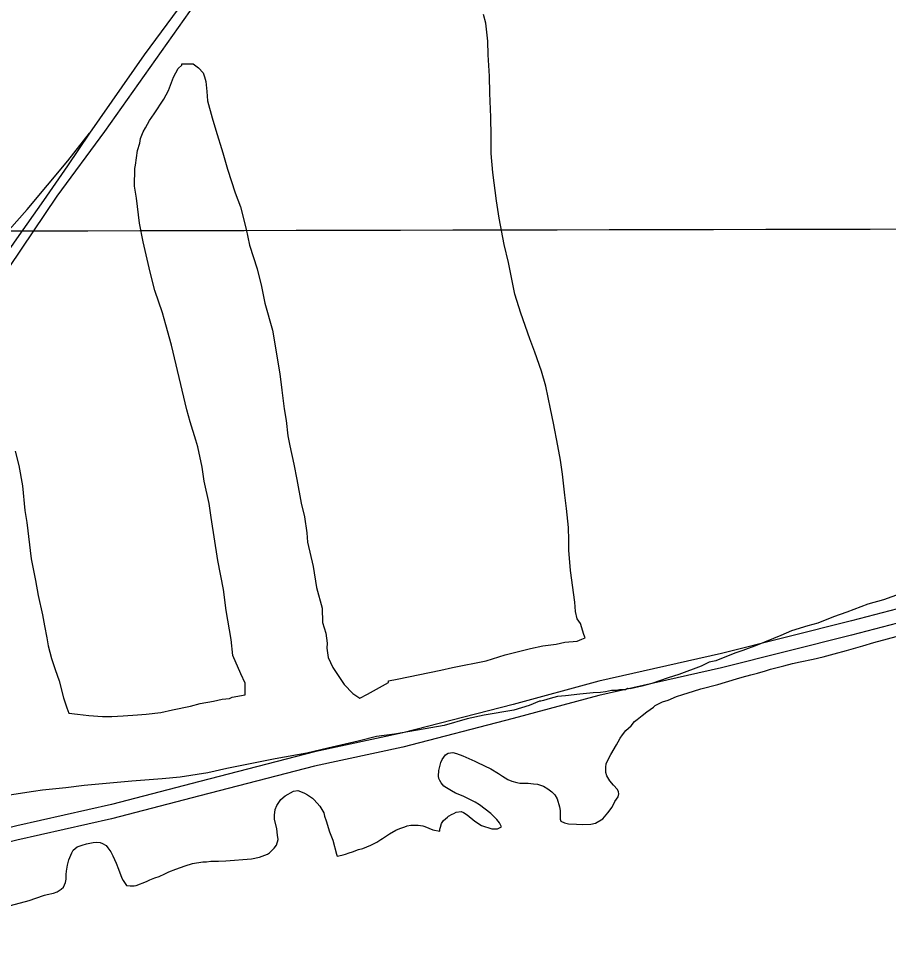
# Model space of a CAD drawing. Extents: x 3324104 to 3361979, y 612876 to 638273.
# Drawn here: x 3356383 to 3357754, y 629279 to 630762 of the extents above; entities that cross this region are included whole.
import ezdxf

# ---------------------------------------------------------------- set-up
doc = ezdxf.new("R2010")
doc.units = 0
for name, color, linetype in [('V-GRID-MAJR', 7, 'Continuous'), ('V-RAIL-TRAK', 7, 'Continuous'), ('V-SITE-VEGE', 7, 'Continuous'), ('V-TOPO-SHOR', 7, 'Continuous')]:
    doc.layers.add(name, color=color, linetype=linetype)

msp = doc.modelspace()

# ---------------------------------------------------------------- linework, layer by layer
at = {"layer": 'V-GRID-MAJR'}
msp.add_spline([(3328202, 630379.5), (3333465.2, 630386.7), (3338728.4, 630394.8), (3343991.6, 630403.6), (3349254.8, 630413.1), (3354517.9, 630423.5), (3359781.1, 630434.6)], degree=3, dxfattribs=at)
at = {"layer": 'V-RAIL-TRAK'}
for points in [[(3357100.8, 631083.5), (3357043.2, 631068), (3356980.5, 631044.7), (3356947.7, 631031.3), (3356890.7, 631002.2), (3356857, 630982.7), (3356824.3, 630961.5), (3356795.3, 630940.9), (3356758.5, 630912.4), (3356726.1, 630883.6), (3356683.8, 630839.2), (3356643, 630789.9), (3356580.8, 630705), (3356494.3, 630581.4), (3356459.8, 630529.9), (3356421.8, 630475.3), (3356379.4, 630414.7), (3356328.3, 630341.6), (3356271.9, 630260.6), (3356258.9, 630240.5), (3356203.9, 630163)], [(3356184.1, 630177.8), (3356243.3, 630261.7), (3356295.9, 630338.7), (3356325.5, 630377.4), (3356355.9, 630415.1), (3356396.1, 630461), (3356460.3, 630537.8), (3356494.3, 630581.4)]]:
    msp.add_lwpolyline(points, dxfattribs=at)
at = {"layer": 'V-SITE-VEGE'}
for p, q in [((3357119.6, 630754.9), (3357115.5, 630768.7)), ((3357122.4, 630726.3), (3357119.6, 630754.9)), ((3357123.2, 630705.1), (3357122.4, 630726.3)), ((3357124.9, 630671.1), (3357123.2, 630705.1)), ((3356639.9, 630688.8), (3356639.9, 630690.9)), ((3356639.9, 630690.9), (3356657.9, 630690.7)), ((3356657.9, 630690.7), (3356666.3, 630684.3)), ((3356626.9, 630669.9), (3356634.5, 630683.6)), ((3356634.5, 630683.6), (3356639.9, 630688.8)), ((3356666.3, 630684.3), (3356673.6, 630676.7)), ((3356673.6, 630676.7), (3356675.7, 630670.4)), ((3356619.2, 630648.8), (3356626.9, 630669.9)), ((3356675.7, 630670.4), (3356677.7, 630662.9)), ((3356677.7, 630662.9), (3356679.6, 630647)), ((3357125.6, 630644.6), (3357124.9, 630671.1)), ((3356611.6, 630635.1), (3356619.2, 630648.8)), ((3356679.6, 630647), (3356680.5, 630632.2)), ((3357127.3, 630606.5), (3357125.6, 630644.6)), ((3356596.5, 630612), (3356611.6, 630635.1)), ((3356680.5, 630632.2), (3356687.6, 630605.6)), ((3356582.5, 630589.9), (3356589, 630601.5)), ((3356589, 630601.5), (3356596.5, 630612)), ((3356687.6, 630605.6), (3356693.7, 630586.4)), ((3357127.9, 630576.8), (3357127.3, 630606.5)), ((3356579.2, 630583.6), (3356582.5, 630589.9)), ((3356693.7, 630586.4), (3356704.9, 630550.3)), ((3356573.7, 630565.7), (3356574.9, 630573.1)), ((3356574.9, 630573.1), (3356579.2, 630583.6)), ((3357127.6, 630549.3), (3357127.9, 630576.8)), ((3356570.4, 630554.1), (3356573.7, 630565.7)), ((3356566.9, 630530.8), (3356570.4, 630554.1)), ((3356704.9, 630550.3), (3356712, 630524.8)), ((3357130.4, 630519.6), (3357127.6, 630549.3)), ((3356565.8, 630525.5), (3356566.9, 630530.8)), ((3356565.4, 630498), (3356565.8, 630525.5)), ((3356712, 630524.8), (3356724.2, 630487.5)), ((3357136.2, 630475), (3357130.4, 630519.6)), ((3356568.4, 630478.9), (3356565.4, 630498)), ((3356724.2, 630487.5), (3356732.4, 630465.2)), ((3356573.2, 630439.6), (3356568.4, 630478.9)), ((3357140.1, 630447.4), (3357136.2, 630475)), ((3356732.4, 630465.2), (3356741.5, 630430.1)), ((3356579.2, 630409.9), (3356573.2, 630439.6)), ((3357148.1, 630406), (3357140.1, 630447.4)), ((3356741.5, 630430.1), (3356746.5, 630404.6)), ((3356590.2, 630362.1), (3356579.2, 630409.9)), ((3356746.5, 630404.6), (3356758.8, 630367.4)), ((3357155.1, 630377.3), (3357148.1, 630406)), ((3356758.8, 630367.4), (3356765.8, 630339.7)), ((3357165.1, 630327.4), (3357155.1, 630377.3)), ((3356597.3, 630333.4), (3356590.2, 630362.1)), ((3356609.6, 630298.2), (3356597.3, 630333.4)), ((3356765.8, 630339.7), (3356770.8, 630313.2)), ((3357174.3, 630297.6), (3357165.1, 630327.4)), ((3356770.8, 630313.2), (3356783, 630270.7)), ((3356614.6, 630279.1), (3356609.6, 630298.2)), ((3357188.6, 630257.1), (3357174.3, 630297.6)), ((3356623.8, 630247.2), (3356614.6, 630279.1)), ((3356783, 630270.7), (3356794.8, 630201.7)), ((3356647.9, 630145.2), (3356623.8, 630247.2)), ((3357196.8, 630235.9), (3357188.6, 630257.1)), ((3357207, 630206.1), (3357196.8, 630235.9)), ((3356794.8, 630201.7), (3356797.7, 630176.2)), ((3357214.2, 630182.7), (3357207, 630206.1)), ((3356797.7, 630176.2), (3356801.6, 630146.5)), ((3357221.1, 630146.6), (3357214.2, 630182.7)), ((3356653, 630126.1), (3356647.9, 630145.2)), ((3356801.6, 630146.5), (3356804.5, 630128.4)), ((3357226.2, 630124.2), (3357221.1, 630146.6)), ((3356662.2, 630097.4), (3356653, 630126.1)), ((3356804.5, 630128.4), (3356807.4, 630104)), ((3357233.1, 630088.1), (3357226.2, 630124.2)), ((3356665.2, 630086.7), (3356662.2, 630097.4)), ((3356807.4, 630104), (3356810.4, 630088.1)), ((3356672.2, 630054.8), (3356665.2, 630086.7)), ((3356810.4, 630088.1), (3356816.4, 630059.4)), ((3357237.1, 630065.8), (3357233.1, 630088.1)), ((3356377, 630079.7), (3356383, 630057.4)), ((3356383, 630057.4), (3356389, 630025.5)), ((3356675.1, 630032.6), (3356672.2, 630054.8)), ((3356816.4, 630059.4), (3356821.4, 630035)), ((3357240, 630043.6), (3357237.1, 630065.8)), ((3357243.8, 630010.7), (3357240, 630043.6)), ((3356389, 630025.5), (3356392.7, 629986.3)), ((3356683.2, 629997.5), (3356675.1, 630032.6)), ((3356821.4, 630035), (3356828.3, 629997.8)), ((3357246.7, 629989.4), (3357243.8, 630010.7)), ((3356686.1, 629975.2), (3356683.2, 629997.5)), ((3356828.3, 629997.8), (3356833.4, 629976.6)), ((3356392.7, 629986.3), (3356395.7, 629967.2)), ((3357249.5, 629959.7), (3357246.7, 629989.4)), ((3356395.7, 629967.2), (3356402.4, 629909.9)), ((3356696.9, 629907.3), (3356686.1, 629975.2)), ((3356833.4, 629976.6), (3356837.3, 629951.1)), ((3356837.3, 629951.1), (3356838.2, 629936.2)), ((3357250.3, 629939.6), (3357249.5, 629959.7)), ((3356838.2, 629936.2), (3356847.2, 629898)), ((3357250.1, 629923.7), (3357250.3, 629939.6)), ((3357252.9, 629891.9), (3357250.1, 629923.7)), ((3356402.4, 629909.9), (3356409.4, 629875.9)), ((3356705.9, 629861.6), (3356696.9, 629907.3)), ((3356847.2, 629898), (3356852.1, 629865.1)), ((3357259.7, 629842), (3357252.9, 629891.9)), ((3356409.4, 629875.9), (3356413.3, 629852.5)), ((3356709.7, 629828.7), (3356705.9, 629861.6)), ((3356852.1, 629865.1), (3356861.2, 629832.1)), ((3356413.3, 629852.5), (3356420.4, 629821.7)), ((3357746.1, 629845.5), (3357721.6, 629838.4)), ((3357780.1, 629857.8), (3357746.1, 629845.5)), ((3356717.6, 629783.1), (3356709.7, 629828.7)), ((3356861.2, 629832.1), (3356862, 629809.9)), ((3357260.6, 629827.2), (3357259.7, 629842)), ((3357721.6, 629838.4), (3357688.6, 629826.1)), ((3356420.4, 629821.7), (3356423.3, 629804.7)), ((3357263.6, 629815.5), (3357260.6, 629827.2)), ((3357268.8, 629808), (3357263.6, 629815.5)), ((3357667.3, 629818.9), (3357642.8, 629808.6)), ((3357688.6, 629826.1), (3357667.3, 629818.9)), ((3356423.3, 629804.7), (3356427.3, 629785.6)), ((3356862, 629809.9), (3356867.1, 629792.9)), ((3357273.9, 629791), (3357268.8, 629808)), ((3357626.9, 629804.6), (3357601.4, 629796.4)), ((3357642.8, 629808.6), (3357626.9, 629804.6)), ((3356427.3, 629785.6), (3356429.3, 629772.9)), ((3356867.1, 629792.9), (3356869, 629776.9)), ((3357270.7, 629783.6), (3357276, 629785.7)), ((3357276, 629785.7), (3357273.9, 629791)), ((3357584.3, 629789.2), (3357547.1, 629773.8)), ((3357601.4, 629796.4), (3357584.3, 629789.2)), ((3357730.9, 629778.3), (3357789.4, 629793.8)), ((3356429.3, 629772.9), (3356434.3, 629752.7)), ((3356720.5, 629757.6), (3356717.6, 629783.1)), ((3356869, 629776.9), (3356868.9, 629769.5)), ((3356868.9, 629769.5), (3356870.9, 629754.7)), ((3357189.9, 629768.7), (3357209.1, 629772.7)), ((3357209.1, 629772.7), (3357230.3, 629775.6)), ((3357230.3, 629775.6), (3357244.1, 629778.6)), ((3357244.1, 629778.6), (3357263.2, 629780.5)), ((3357263.2, 629780.5), (3357270.7, 629783.6)), ((3357547.1, 629773.8), (3357524.7, 629765.6)), ((3357687.8, 629765.5), (3357713.5, 629773.1)), ((3357713.5, 629773.1), (3357730.9, 629778.3)), ((3356732.8, 629728.8), (3356720.5, 629757.6)), ((3356870.9, 629754.7), (3356878.1, 629738.7)), ((3357119.8, 629749.5), (3357149.6, 629758.6)), ((3357149.6, 629758.6), (3357189.9, 629768.7)), ((3357511.9, 629761.5), (3357482.1, 629749.2)), ((3357524.7, 629765.6), (3357511.9, 629761.5)), ((3357635.2, 629752), (3357651.4, 629755.7)), ((3357651.4, 629755.7), (3357668.8, 629760.2)), ((3357668.8, 629760.2), (3357687.8, 629765.5)), ((3356434.3, 629752.7), (3356440.5, 629735.6)), ((3357066.7, 629738.5), (3357119.8, 629749.5)), ((3357458.7, 629741), (3357423.6, 629727.7)), ((3357471.5, 629747.2), (3357458.7, 629741)), ((3357482.1, 629749.2), (3357471.5, 629747.2)), ((3357568.1, 629736.2), (3357589, 629741.5)), ((3357589, 629741.5), (3357602.8, 629745.3)), ((3357602.8, 629745.3), (3357614.7, 629747.5)), ((3357614.7, 629747.5), (3357635.2, 629752)), ((3356440.5, 629735.6), (3356446.6, 629717.6)), ((3356740, 629713.9), (3356732.8, 629728.8)), ((3356878.1, 629738.7), (3356895.8, 629712)), ((3356979.6, 629720.5), (3357048.6, 629734.4)), ((3357048.6, 629734.4), (3357066.7, 629738.5)), ((3357423.6, 629727.7), (3357406.6, 629722.6)), ((3357523.4, 629723.4), (3357537.2, 629727.2)), ((3357537.2, 629727.2), (3357547.5, 629729.8)), ((3357547.5, 629729.8), (3357560.2, 629733.6)), ((3357560.2, 629733.6), (3357568.1, 629736.2)), ((3356446.6, 629717.6), (3356453.7, 629691)), ((3356739.8, 629695.9), (3356740, 629713.9)), ((3356895.8, 629712), (3356909.4, 629698)), ((3356932.7, 629696.7), (3356965.7, 629715.3)), ((3356965.7, 629715.3), (3356965.8, 629717.5)), ((3356965.8, 629717.5), (3356979.6, 629720.5)), ((3357381, 629713.4), (3357365.1, 629709.3)), ((3357406.6, 629722.6), (3357381, 629713.4)), ((3357458.2, 629704.9), (3357485, 629711.7)), ((3357485, 629711.7), (3357514.3, 629720.8)), ((3357514.3, 629720.8), (3357523.4, 629723.4)), ((3356719.6, 629691.9), (3356739.8, 629695.9)), ((3356909.4, 629698), (3356920.9, 629690.5)), ((3356920.9, 629690.5), (3356932.7, 629696.7)), ((3357267.5, 629696.8), (3357245.2, 629693.9)), ((3357288.7, 629698.6), (3357267.5, 629696.8)), ((3357300.3, 629699.5), (3357288.7, 629698.6)), ((3357307.8, 629700.5), (3357300.3, 629699.5)), ((3357317.3, 629702.5), (3357307.8, 629700.5)), ((3357324.7, 629702.4), (3357317.3, 629702.5)), ((3357330, 629703.4), (3357324.7, 629702.4)), ((3357339.6, 629703.3), (3357330, 629703.4)), ((3357342.8, 629705.4), (3357339.6, 629703.3)), ((3357347, 629705.3), (3357342.8, 629705.4)), ((3357365.1, 629709.3), (3357347, 629705.3)), ((3357419.8, 629692.8), (3357430.1, 629696.2)), ((3357430.1, 629696.2), (3357446.7, 629701.5)), ((3357446.7, 629701.5), (3357458.2, 629704.9)), ((3356453.7, 629691), (3356458.8, 629675)), ((3356653.8, 629677.9), (3356668.7, 629682)), ((3356668.7, 629682), (3356689.9, 629685.9)), ((3356689.9, 629685.9), (3356703.7, 629688.9)), ((3356703.7, 629688.9), (3356715.4, 629689.9)), ((3356715.4, 629689.9), (3356719.6, 629691.9)), ((3357203.8, 629685.9), (3357187.8, 629678.7)), ((3357205.9, 629685.9), (3357203.8, 629685.9)), ((3357210.1, 629686.9), (3357205.9, 629685.9)), ((3357220.8, 629689.9), (3357210.1, 629686.9)), ((3357232.4, 629693), (3357220.8, 629689.9)), ((3357245.2, 629693.9), (3357232.4, 629693)), ((3357386.5, 629678.6), (3357390.5, 629680.9)), ((3357390.5, 629680.9), (3357398, 629684.4)), ((3357398, 629684.4), (3357406.7, 629687.4)), ((3357406.7, 629687.4), (3357419.8, 629692.8)), ((3356458.8, 629675), (3356461.9, 629666.5)), ((3356461.9, 629666.5), (3356475.6, 629665.3)), ((3356583.7, 629665), (3356607, 629667.9)), ((3356607, 629667.9), (3356625.1, 629671.9)), ((3356625.1, 629671.9), (3356653.8, 629677.9)), ((3357163.3, 629671.6), (3357116.6, 629663.7)), ((3357187.8, 629678.7), (3357163.3, 629671.6)), ((3357365.8, 629663.1), (3357373, 629668.6)), ((3357373, 629668.6), (3357383.7, 629676.3)), ((3357383.7, 629676.3), (3357386.5, 629678.6)), ((3356475.6, 629665.3), (3356493.6, 629662.9)), ((3356493.6, 629662.9), (3356514.8, 629661.6)), ((3356514.8, 629661.6), (3356520.1, 629661.6)), ((3356520.1, 629661.6), (3356529.6, 629661.4)), ((3356529.6, 629661.4), (3356547.6, 629662.3)), ((3356547.6, 629662.3), (3356569.9, 629664.1)), ((3356569.9, 629664.1), (3356583.7, 629665)), ((3357090, 629657.6), (3357053.9, 629647.5)), ((3357116.6, 629663.7), (3357090, 629657.6)), ((3357348.3, 629646.8), (3357353.9, 629653.4)), ((3357353.9, 629653.4), (3357357.9, 629656.5)), ((3357357.9, 629656.5), (3357365.8, 629663.1)), ((3356999.7, 629637.6), (3356975.3, 629633.6)), ((3357032.6, 629643.5), (3356999.7, 629637.6)), ((3357053.9, 629647.5), (3357032.6, 629643.5)), ((3357334.7, 629632.4), (3357340.3, 629639.4)), ((3357340.3, 629639.4), (3357344.3, 629642.9)), ((3357344.3, 629642.9), (3357348.3, 629646.8)), ((3356918, 629622.7), (3356870.1, 629611.6)), ((3356946.7, 629629.8), (3356918, 629622.7)), ((3356975.3, 629633.6), (3356946.7, 629629.8)), ((3357325.1, 629616.8), (3357327.9, 629621.4)), ((3357327.9, 629621.4), (3357331.1, 629627.3)), ((3357331.1, 629627.3), (3357334.7, 629632.4)), ((3356870.1, 629611.6), (3356837.2, 629603.6)), ((3357316.6, 629601.5), (3357325.1, 629616.8)), ((3356787.3, 629594.7), (3356710.8, 629579.7)), ((3356837.2, 629603.6), (3356787.3, 629594.7)), ((3357048.2, 629589.1), (3357050.6, 629593.4)), ((3357050.6, 629593.4), (3357055.8, 629600.8)), ((3357055.8, 629600.8), (3357060.2, 629603.5)), ((3357060.2, 629603.5), (3357067.3, 629604.6)), ((3357067.3, 629604.6), (3357073.2, 629603.3)), ((3357073.2, 629603.3), (3357083, 629599.7)), ((3357083, 629599.7), (3357102.2, 629590.8)), ((3357309, 629587), (3357312.6, 629594.8)), ((3357312.6, 629594.8), (3357316.6, 629601.5)), ((3356710.8, 629579.7), (3356681.1, 629572.7)), ((3357044.8, 629567.4), (3357045.3, 629576.5)), ((3357045.3, 629576.5), (3357048.2, 629589.1)), ((3357102.2, 629590.8), (3357106.1, 629588.7)), ((3357106.1, 629588.7), (3357127.2, 629579)), ((3357127.2, 629579), (3357139.4, 629571.8)), ((3357308.4, 629573.2), (3357308.5, 629581.5)), ((3357308.5, 629581.5), (3357309, 629587)), ((3356608.9, 629563), (3356561.2, 629559.3)), ((3356637.6, 629565.8), (3356608.9, 629563)), ((3356681.1, 629572.7), (3356637.6, 629565.8)), ((3357045.1, 629563.9), (3357044.8, 629567.4)), ((3357046.6, 629560.3), (3357045.1, 629563.9)), ((3357139.4, 629571.8), (3357145.6, 629567.4)), ((3357145.6, 629567.4), (3357154.2, 629562.1)), ((3357154.2, 629562.1), (3357160.1, 629559.3)), ((3357309.9, 629568.1), (3357308.4, 629573.2)), ((3357314.9, 629559.8), (3357309.9, 629568.1)), ((3356457.2, 629549), (3356420.1, 629545.2)), ((3356485.9, 629552.9), (3356457.2, 629549)), ((3356561.2, 629559.3), (3356485.9, 629552.9)), ((3357049, 629556.8), (3357046.6, 629560.3)), ((3357053.2, 629551.6), (3357049, 629556.8)), ((3357057.1, 629548.8), (3357053.2, 629551.6)), ((3357065, 629544), (3357057.1, 629548.8)), ((3357160.1, 629559.3), (3357168.3, 629557.6)), ((3357168.3, 629557.6), (3357173.1, 629556.4)), ((3357173.1, 629556.4), (3357186.1, 629556.2)), ((3357186.1, 629556.2), (3357194.3, 629555.3)), ((3357194.3, 629555.3), (3357201, 629554.9)), ((3357201, 629554.9), (3357210.4, 629551.6)), ((3357210.4, 629551.6), (3357217.1, 629547.6)), ((3357217.1, 629547.6), (3357223.3, 629542.8)), ((3357320.4, 629553.4), (3357314.9, 629559.8)), ((3357327, 629546.2), (3357320.4, 629553.4)), ((3356406.3, 629543.2), (3356361.7, 629536.4)), ((3356420.1, 629545.2), (3356406.3, 629543.2)), ((3356796.1, 629530.4), (3356802.9, 629536.6)), ((3356802.9, 629536.6), (3356816, 629543.9)), ((3356816, 629543.9), (3356823.1, 629544.6)), ((3356823.1, 629544.6), (3356827, 629543.4)), ((3356827, 629543.4), (3356833.3, 629540.5)), ((3356833.3, 629540.5), (3356838.4, 629537.7)), ((3356838.4, 629537.7), (3356845.8, 629532.5)), ((3356845.8, 629532.5), (3356848.5, 629530.1)), ((3357071.6, 629540.7), (3357065, 629544)), ((3357083.4, 629535.8), (3357071.6, 629540.7)), ((3357091.2, 629532.2), (3357083.4, 629535.8)), ((3357102.6, 629526.5), (3357091.2, 629532.2)), ((3357223.3, 629542.8), (3357228, 629538)), ((3357228, 629538), (3357231.8, 629531.6)), ((3357322.8, 629527.4), (3357328, 629534.8)), ((3357328.5, 629542.6), (3357327, 629546.2)), ((3357328, 629534.8), (3357328.9, 629539.5)), ((3357328.9, 629539.5), (3357328.5, 629542.6)), ((3356787.3, 629514.7), (3356789.7, 629521)), ((3356789.7, 629521), (3356796.1, 629530.4)), ((3356848.5, 629530.1), (3356857.4, 629520.1)), ((3356857.4, 629520.1), (3356864, 629509.4)), ((3357109.2, 629522.1), (3357102.6, 629526.5)), ((3357127.2, 629508.5), (3357109.2, 629522.1)), ((3357231.8, 629531.6), (3357235.6, 629519)), ((3357235.6, 629519), (3357236.3, 629513.1)), ((3357311.5, 629509.4), (3357318.4, 629518.7)), ((3357318.4, 629518.7), (3357322.8, 629527.4)), ((3356786, 629506.1), (3356787.3, 629514.7)), ((3356786.3, 629499.8), (3356786, 629506.1)), ((3356864, 629509.4), (3356865.1, 629504.3)), ((3356865.1, 629504.3), (3356867.8, 629496.8)), ((3357052.6, 629497.2), (3357058.9, 629502.7)), ((3357058.9, 629502.7), (3357060.5, 629504.2)), ((3357060.5, 629504.2), (3357066.1, 629507.7)), ((3357066.1, 629507.7), (3357068.9, 629508.4)), ((3357068.9, 629508.4), (3357072.8, 629510.8)), ((3357072.8, 629510.8), (3357080.3, 629511.9)), ((3357080.3, 629511.9), (3357084.2, 629510.2)), ((3357084.2, 629510.2), (3357089.7, 629506.6)), ((3357089.7, 629506.6), (3357102.2, 629496.6)), ((3357136.5, 629498.9), (3357127.2, 629508.5)), ((3357236.3, 629513.1), (3357236.3, 629507.6)), ((3357236.3, 629507.6), (3357236.6, 629499.7)), ((3357303.9, 629500), (3357311.5, 629509.4)), ((3356789.6, 629484.3), (3356786.3, 629499.8)), ((3356867.8, 629496.8), (3356873.1, 629479.4)), ((3356983.5, 629484.7), (3356991.4, 629487.7)), ((3356991.4, 629487.7), (3356995.3, 629488.9)), ((3356995.3, 629488.9), (3357001.3, 629490)), ((3357001.3, 629490), (3357006.8, 629490.3)), ((3357006.8, 629490.3), (3357012.7, 629490.2)), ((3357012.7, 629490.2), (3357019.8, 629489)), ((3357019.8, 629489), (3357022.9, 629488.1)), ((3357022.9, 629488.1), (3357029.6, 629485.3)), ((3357047.7, 629487), (3357049.7, 629492.5)), ((3357049.7, 629492.5), (3357052.6, 629497.2)), ((3357102.2, 629496.6), (3357112.4, 629489.8)), ((3357112.4, 629489.8), (3357128.8, 629484.1)), ((3357140.8, 629493.8), (3357136.5, 629498.9)), ((3357143.8, 629487.4), (3357140.8, 629493.8)), ((3357236.6, 629499.7), (3357237.7, 629496.5)), ((3357237.7, 629496.5), (3357243.2, 629493.7)), ((3357243.2, 629493.7), (3357249.9, 629492.4)), ((3357249.9, 629492.4), (3357262.1, 629491.9)), ((3357262.1, 629491.9), (3357271.1, 629491)), ((3357271.1, 629491), (3357284.9, 629491.6)), ((3357284.9, 629491.6), (3357292.4, 629493.1)), ((3357292.4, 629493.1), (3357303.9, 629500)), ((3356791.1, 629474.1), (3356789.6, 629484.3)), ((3356791.8, 629467.4), (3356791.1, 629474.1)), ((3356873.1, 629479.4), (3356878.1, 629466.3)), ((3356956.5, 629469.3), (3356967.6, 629476.6)), ((3356967.6, 629476.6), (3356977.5, 629482)), ((3356977.5, 629482), (3356983.5, 629484.7)), ((3357029.6, 629485.3), (3357035.8, 629482.5)), ((3357035.8, 629482.5), (3357046.8, 629480.4)), ((3357046.8, 629480.4), (3357046.9, 629483.9)), ((3357046.9, 629483.9), (3357047.7, 629487)), ((3357128.8, 629484.1), (3357137.9, 629484.3)), ((3357137.9, 629484.3), (3357143.8, 629487.4)), ((3356474.9, 629456), (3356482.8, 629458.6)), ((3356482.8, 629458.6), (3356489.5, 629460.5)), ((3356489.5, 629460.5), (3356500.2, 629462.7)), ((3356500.2, 629462.7), (3356505.3, 629463.1)), ((3356505.3, 629463.1), (3356511.2, 629462.6)), ((3356511.2, 629462.6), (3356515.2, 629461.4)), ((3356515.2, 629461.4), (3356520.6, 629458.1)), ((3356520.6, 629458.1), (3356523.3, 629454.6)), ((3356785.7, 629453.7), (3356789.3, 629458.7)), ((3356789.3, 629458.7), (3356791.8, 629467.4)), ((3356878.1, 629466.3), (3356883.7, 629444.6)), ((3356931.5, 629455.8), (3356938.2, 629458.5)), ((3356938.2, 629458.5), (3356947.7, 629463.5)), ((3356947.7, 629463.5), (3356953.7, 629467.3)), ((3356953.7, 629467.3), (3356956.5, 629469.3)), ((3356462, 629435.2), (3356466.5, 629446.6)), ((3356466.5, 629446.6), (3356468.9, 629450.5)), ((3356468.9, 629450.5), (3356474.9, 629456)), ((3356523.3, 629454.6), (3356528, 629447.8)), ((3356528, 629447.8), (3356531.1, 629441.9)), ((3356762.3, 629439.4), (3356775.3, 629444.3)), ((3356775.3, 629444.3), (3356778.5, 629446.7)), ((3356778.5, 629446.7), (3356785.7, 629453.7)), ((3356883.7, 629444.6), (3356884.8, 629441.4)), ((3356887.6, 629441.8), (3356894.3, 629443.3)), ((3356894.3, 629443.3), (3356897.9, 629444.4)), ((3356897.9, 629444.4), (3356903.8, 629446.7)), ((3356903.8, 629446.7), (3356909.3, 629448.2)), ((3356909.3, 629448.2), (3356918.4, 629451.6)), ((3356918.4, 629451.6), (3356925.2, 629453.5)), ((3356925.2, 629453.5), (3356931.5, 629455.8)), ((3356459.6, 629427), (3356462, 629435.2)), ((3356531.1, 629441.9), (3356536.4, 629430)), ((3356536.4, 629430), (3356540.3, 629420.5)), ((3356645.1, 629425.9), (3356657, 629429.7)), ((3356657, 629429.7), (3356673.2, 629432.2)), ((3356673.2, 629432.2), (3356679.1, 629432.5)), ((3356679.1, 629432.5), (3356685.8, 629433.2)), ((3356685.8, 629433.2), (3356697.6, 629433.5)), ((3356697.6, 629433.5), (3356709.4, 629434.1)), ((3356709.4, 629434.1), (3356749.7, 629437.2)), ((3356749.7, 629437.2), (3356762.3, 629439.4)), ((3356884.8, 629441.4), (3356887.6, 629441.8)), ((3356457.8, 629412.4), (3356458.3, 629417.6)), ((3356458.3, 629417.6), (3356459.6, 629427)), ((3356540.3, 629420.5), (3356545.6, 629406.6)), ((3356613, 629413.3), (3356619.8, 629416.3)), ((3356619.8, 629416.3), (3356630.5, 629420.5)), ((3356630.5, 629420.5), (3356638, 629423.2)), ((3356638, 629423.2), (3356645.1, 629425.9)), ((3356453.6, 629392.4), (3356456.5, 629399.8)), ((3356456.5, 629399.8), (3356457.7, 629405)), ((3356457.7, 629405), (3356457.8, 629412.4)), ((3356545.6, 629406.6), (3356547.5, 629402.7)), ((3356547.5, 629402.7), (3356552.9, 629395.1)), ((3356567.9, 629394.9), (3356584.1, 629401)), ((3356584.1, 629401), (3356589.7, 629403.7)), ((3356589.7, 629403.7), (3356597.6, 629406.8)), ((3356597.6, 629406.8), (3356604.3, 629409)), ((3356604.3, 629409), (3356613, 629413.3)), ((3356437.8, 629383.1), (3356443.7, 629385)), ((3356443.7, 629385), (3356450, 629389.3)), ((3356450, 629389.3), (3356453.6, 629392.4)), ((3356552.9, 629395.1), (3356558.4, 629394.2)), ((3356558.4, 629394.2), (3356565.1, 629394.6)), ((3356565.1, 629394.6), (3356567.9, 629394.9)), ((3356370.1, 629363.5), (3356399.4, 629371.4)), ((3356399.4, 629371.4), (3356410.1, 629375.2)), ((3356410.1, 629375.2), (3356423.5, 629379.8)), ((3356423.5, 629379.8), (3356427.5, 629380.5)), ((3356427.5, 629380.5), (3356437.8, 629383.1))]:
    msp.add_line(p, q, dxfattribs=at)
at = {"layer": 'V-TOPO-SHOR'}
for points in [[(3356218, 630147.5), (3356443.6, 630482), (3356518.4, 630584), (3356679.5, 630811.7), (3356746.4, 630884.6), (3356809.8, 630936.9), (3356902.1, 630993.2), (3356938.3, 631008.6), (3357007.9, 631018), (3357133.3, 631036), (3357251.8, 631052.3), (3357510.9, 631095.2), (3357686.3, 631121.2), (3357711.9, 631119.1), (3357781.5, 631062.4)], [(3357949.9, 629878.4), (3357696.1, 629812.3), (3357490.8, 629760.7), (3357297.4, 629717), (3357162.5, 629680.6), (3356988.6, 629635.8), (3356849.2, 629605.8), (3356668.3, 629559.1), (3356529.3, 629522.7), (3356379.7, 629488.8), (3356191.2, 629441.6), (3356048.9, 629399.9)], [(3357949.9, 629855.9), (3357696.1, 629789.8), (3357490.8, 629738.2), (3357297.4, 629694.6), (3357162.5, 629658.1), (3356988.6, 629613.3), (3356849.2, 629583.4), (3356668.3, 629536.6), (3356529.3, 629500.2), (3356379.7, 629466.3), (3356191.2, 629419.1), (3356048.9, 629377.4), (3356000.5, 629368.3), (3355872.9, 629329.7), (3355692.8, 629286.1), (3355604.1, 629257.3)]]:
    msp.add_lwpolyline(points, dxfattribs=at)

doc.saveas('drawing.dxf')
